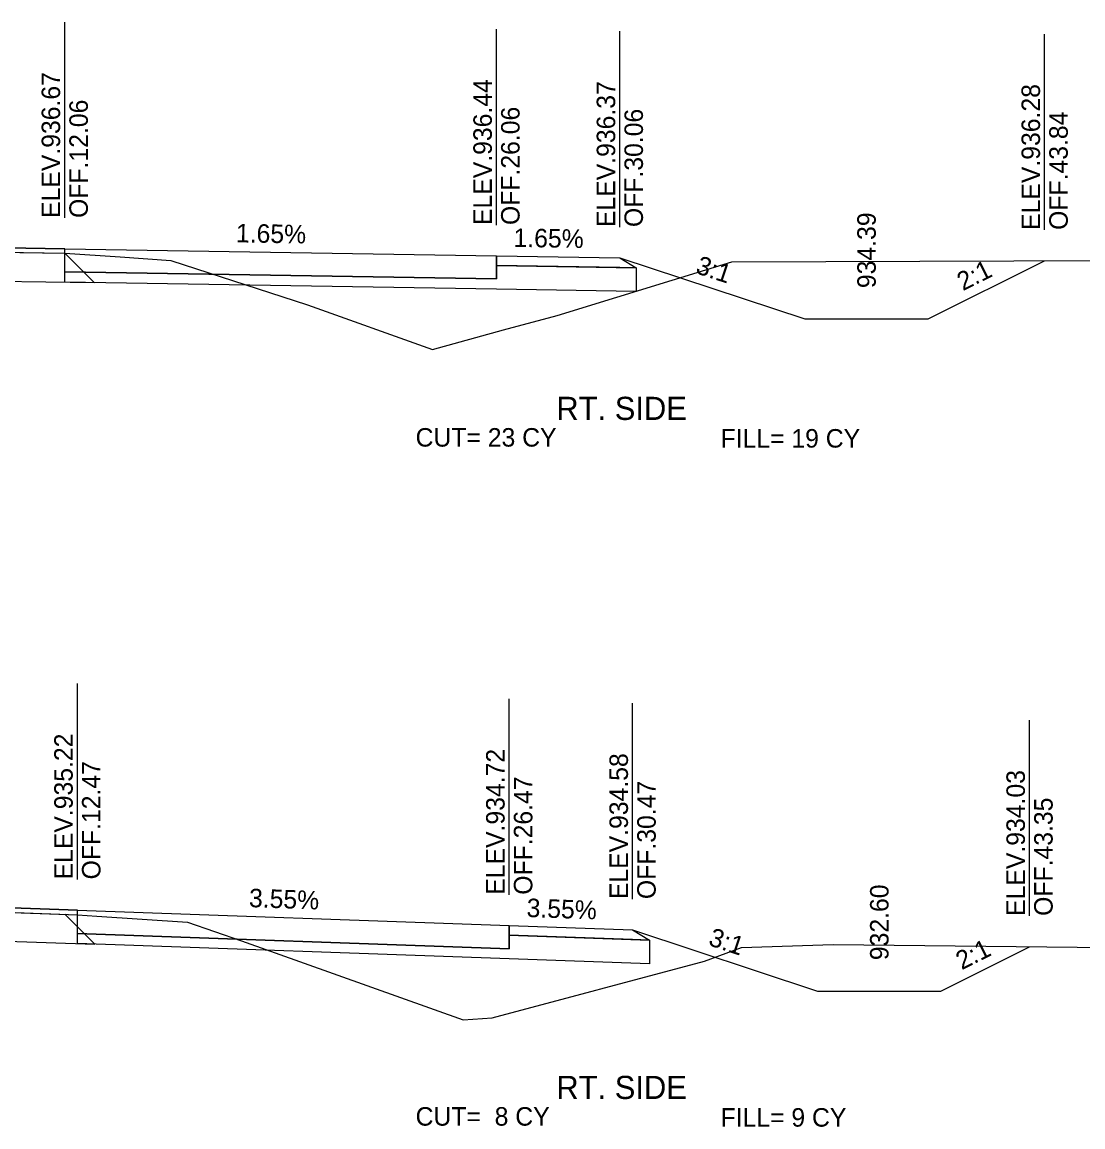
# Model space of a CAD drawing. Extents: x -4 to 359, y 0 to 1436.
# Drawn here: x 263.18 to 297.58, y 643.17 to 679 of the extents above; entities that cross this region are included whole.
import ezdxf

# ---------------------------------------------------------------- set-up
doc = ezdxf.new("R2010")
doc.units = 0
for name, color, linetype in [('XS-Existing subsurface-pavement', 7, 'Continuous'), ('XS-Existing surface-ground', 7, 'Continuous'), ('XS-Proposed Finish Grade', 7, 'Continuous'), ('XS-Proposed subsurface-aggregate layer 1', 7, 'Continuous'), ('XS-Proposed surface-ground', 7, 'Continuous'), ('XS-Proposed surface-pavement', 7, 'Continuous'), ('XS-Proposed surface-shoulder', 7, 'Continuous'), ('XS-Text-ditch slope', 7, 'Continuous'), ('XS-Text-earthwork labels', 7, 'Continuous'), ('XS-Text-pavement elevation', 7, 'Continuous'), ('XS-Text-pavement slope', 7, 'Continuous'), ('XS-Text-profile report', 7, 'Continuous'), ('XS-Text-shoulder elevation', 7, 'Continuous'), ('XS-Text-shoulder slope', 7, 'Continuous'), ('XS-Text-tie elevation', 7, 'Continuous'), ('XS-Text-tie offset', 7, 'Continuous')]:
    doc.layers.add(name, color=color, linetype=linetype)

msp = doc.modelspace()

# ---------------------------------------------------------------- linework, layer by layer
at = {"layer": 'XS-Existing subsurface-pavement'}
for p, q in [((264.56, 671.503), (265.513, 670.55)), ((252.485, 670.764), (265.513, 670.55)), ((264.559, 650.069), (265.531, 649.096)), ((252.467, 649.56), (265.531, 649.096))]:
    msp.add_line(p, q, dxfattribs=at)
at = {"layer": 'XS-Existing surface-ground'}
for p, q in [((252.5, 671.702), (264.56, 671.503)), ((264.56, 671.503), (266.362, 671.389)), ((266.362, 671.389), (268, 671.272)), ((268, 671.272), (272.428, 669.827)), ((280.527, 669.485), (286.191, 671.229)), ((286.191, 671.229), (306.963, 671.295)), ((272.428, 669.827), (276.481, 668.382)), ((278.786, 669.022), (280.527, 669.485)), ((276.481, 668.382), (278.786, 669.022)), ((252.5, 650.497), (264.969, 650.054)), ((264.969, 650.054), (265.602, 650.006)), ((265.602, 650.006), (268.539, 649.814)), ((268.539, 649.814), (270.292, 649.209)), ((270.292, 649.209), (277.483, 646.646)), ((285.309, 648.546), (286.502, 648.991)), ((286.502, 648.991), (289.482, 649.087)), ((289.482, 649.087), (307.112, 648.892)), ((278.42, 646.706), (285.309, 648.546)), ((277.483, 646.646), (278.42, 646.706))]:
    msp.add_line(p, q, dxfattribs=at)
at = {"layer": 'XS-Proposed Finish Grade'}
for points in [[(241.114, 672.16), (252.5, 671.847), (264.56, 671.649)], [(264.56, 671.649), (278.56, 671.419)], [(278.56, 671.419), (282.56, 671.353)], [(241.471, 651.037), (252.5, 650.643), (264.969, 650.2)], [(264.969, 650.2), (278.974, 649.703)], [(278.974, 649.703), (282.974, 649.561)]]:
    msp.add_lwpolyline(points, dxfattribs=at)
at = {"layer": 'XS-Proposed subsurface-aggregate layer 1'}
for points in [[(278.56, 670.669), (278.56, 671.106)], [(278.56, 671.106), (283.095, 671.032)], [(283.095, 671.032), (283.095, 670.261)], [(264.56, 670.899), (278.56, 670.669)], [(264.56, 670.566), (264.56, 670.899)], [(283.095, 670.261), (278.56, 670.335), (264.56, 670.566)], [(264.969, 649.45), (278.974, 648.953)], [(264.969, 649.117), (264.969, 649.45)], [(278.974, 648.953), (278.974, 649.39)], [(278.974, 649.39), (283.527, 649.228)], [(283.527, 649.228), (283.527, 648.458)], [(283.527, 648.458), (278.974, 648.619), (264.969, 649.117)]]:
    msp.add_lwpolyline(points, dxfattribs=at)
at = {"layer": 'XS-Proposed surface-ground'}
for points in [[(282.56, 671.353), (288.56, 669.373), (292.56, 669.373), (296.336, 671.261)], [(282.974, 649.561), (288.974, 647.581), (292.974, 647.581), (295.846, 649.017)]]:
    msp.add_lwpolyline(points, dxfattribs=at)
at = {"layer": 'XS-Proposed surface-pavement'}
for points in [[(264.56, 671.649), (252.5, 671.847), (241.114, 672.16)], [(241.114, 672.014), (252.5, 671.702), (264.56, 671.503)], [(264.56, 671.649), (278.56, 671.419)], [(264.56, 670.899), (264.56, 671.649)], [(264.56, 671.503), (264.56, 671.649)], [(278.56, 671.419), (278.56, 670.669)], [(278.56, 670.669), (264.56, 670.899)], [(264.969, 650.2), (252.5, 650.643), (241.471, 651.037)], [(241.471, 650.891), (252.5, 650.497), (264.969, 650.054)], [(264.969, 650.2), (278.974, 649.703)], [(264.969, 649.45), (264.969, 650.2)], [(264.969, 650.054), (264.969, 650.2)], [(278.974, 649.703), (278.974, 648.953)], [(278.974, 648.953), (264.969, 649.45)]]:
    msp.add_lwpolyline(points, dxfattribs=at)
at = {"layer": 'XS-Proposed surface-shoulder'}
for points in [[(278.56, 671.419), (282.56, 671.353), (283.095, 671.032)], [(278.56, 671.106), (278.56, 671.419)], [(283.095, 671.032), (282.56, 671.04), (278.56, 671.106)], [(278.974, 649.703), (282.974, 649.561), (283.527, 649.228)], [(278.974, 649.39), (278.974, 649.703)], [(283.527, 649.228), (282.974, 649.248), (278.974, 649.39)]]:
    msp.add_lwpolyline(points, dxfattribs=at)
at = {"layer": 'XS-Text-tie offset'}
for p, q in [((264.56, 672.649), (264.56, 678.999)), ((278.56, 672.419), (278.56, 678.769)), ((282.56, 672.353), (282.56, 678.703)), ((296.336, 672.261), (296.336, 678.611)), ((264.969, 651.2), (264.969, 657.55)), ((278.974, 650.703), (278.974, 657.053)), ((282.974, 650.561), (282.974, 656.911)), ((295.846, 650.017), (295.846, 656.367))]:
    msp.add_line(p, q, dxfattribs=at)

# ---------------------------------------------------------------- texts
at = {"layer": 'XS-Text-ditch slope'}
for s, rotation, p in [('3:1', 341.7371, (284.989, 670.867)), ('2:1', 26.5651, (293.687, 670.272)), ('3:1', 341.7371, (285.403, 649.075)), ('2:1', 26.5651, (293.649, 648.254))]:
    msp.add_text(s, height=0.6, rotation=rotation, dxfattribs=at).set_placement(p)
at = {"layer": 'XS-Text-earthwork labels'}
for s, height, p in [('RT. SIDE', 0.75, (280.501, 666.099)), (' CUT= 23 CY           ', 0.6, (275.715, 665.234)), ('FILL= 19 CY           ', 0.6, (285.826, 665.202)), ('RT. SIDE', 0.75, (280.501, 644.08)), (' CUT=  8 CY           ', 0.6, (275.715, 643.215)), ('FILL= 9 CY           ', 0.6, (285.826, 643.183))]:
    msp.add_text(s, height=height, dxfattribs=at).set_placement(p)
at = {"layer": 'XS-Text-pavement elevation'}
for s, p in [('ELEV.936.67', (264.41, 672.649)), ('ELEV.936.44', (278.41, 672.419)), ('OFF.12.06', (265.31, 672.649)), ('OFF.26.06', (279.31, 672.419)), ('ELEV.935.22', (264.819, 651.2)), ('ELEV.934.72', (278.824, 650.703)), ('OFF.12.47', (265.719, 651.2)), ('OFF.26.47', (279.724, 650.703))]:
    msp.add_text(s, height=0.6, rotation=90, dxfattribs=at).set_placement(p)
at = {"layer": 'XS-Text-pavement slope'}
for s, rotation, p in [('1.65%', 359.0574, (270.108, 671.858)), ('3.55%', 357.9662, (270.527, 650.303))]:
    msp.add_text(s, height=0.6, rotation=rotation, dxfattribs=at).set_placement(p)
at = {"layer": 'XS-Text-profile report'}
for s, p in [('Pvmt_Surf_Asph_T1_R', (264.544, 671.648)), ('Pvmt_Surf_Asph_T_R', (264.545, 671.502)), ('Pvmt_Surf_Conc_T1_R', (278.544, 671.418)), ('Shldr_Surf_Asph_B111', (278.544, 671.105)), ('Shldr_Surf_Asph_T11', (282.545, 671.352)), ('Shldr_Surf_Asph_B11', (282.545, 671.04)), ('Shldr_Surf_Asph_B21', (283.08, 671.031)), ('Dtch_Bkslp_1_T', (296.324, 671.26)), ('Pvmt_Surf_Conc_B_R', (264.545, 670.898)), ('Pvmt_Surf_Conc_B1_R', (278.544, 670.668)), ('Agg_Layer_1_B2', (264.548, 670.565)), ('Agg_Layer_1_B11', (278.548, 670.335)), ('Agg_Layer_1_B12', (283.083, 670.26)), ('Rt_Agg_Layer_1_B13', (286, 670.212)), ('Dtch_Frslp_1_B', (288.548, 669.372)), ('Dtch_Bkslp_1_B', (292.548, 669.372)), ('Pvmt_Surf_Asph_T1_R', (264.954, 650.199)), ('Pvmt_Surf_Asph_T_R', (264.954, 650.053)), ('Pvmt_Surf_Conc_T1_R', (278.958, 649.702)), ('Shldr_Surf_Asph_T11', (282.958, 649.56)), ('Pvmt_Surf_Conc_B_R', (264.954, 649.449)), ('Shldr_Surf_Asph_B111', (278.957, 649.389)), ('Shldr_Surf_Asph_B11', (282.958, 649.247)), ('Shldr_Surf_Asph_B21', (283.512, 649.228)), ('Agg_Layer_1_B2', (264.958, 649.116)), ('Pvmt_Surf_Conc_B1_R', (278.958, 648.952)), ('Dtch_Bkslp_1_T', (295.834, 649.016)), ('Agg_Layer_1_B11', (278.962, 648.619)), ('Agg_Layer_1_B12', (283.515, 648.457)), ('Rt_Agg_Layer_1_B13', (286.638, 648.346)), ('Dtch_Frslp_1_B', (288.962, 647.58)), ('Dtch_Bkslp_1_B', (292.962, 647.58))]:
    msp.add_text(s, height=0.00167, dxfattribs=at).set_placement(p)
at = {"layer": 'XS-Text-shoulder elevation'}
for s, p in [('ELEV.936.37', (282.41, 672.353)), ('OFF.30.06', (283.31, 672.353)), ('ELEV.934.58', (282.824, 650.561)), ('OFF.30.47', (283.724, 650.561))]:
    msp.add_text(s, height=0.6, rotation=90, dxfattribs=at).set_placement(p)
at = {"layer": 'XS-Text-shoulder slope'}
for s, rotation, p in [('1.65%', 359.0574, (279.109, 671.71)), ('3.55%', 357.9662, (279.529, 649.983))]:
    msp.add_text(s, height=0.6, rotation=rotation, dxfattribs=at).set_placement(p)
at = {"layer": 'XS-Text-tie elevation'}
for s, p in [('ELEV.936.28', (296.186, 672.261)), ('OFF.43.84', (297.086, 672.261)), ('934.39', (290.86, 670.373)), ('ELEV.934.03', (295.696, 650.017)), ('OFF.43.35', (296.596, 650.017)), ('932.60', (291.274, 648.581))]:
    msp.add_text(s, height=0.6, rotation=90, dxfattribs=at).set_placement(p)

doc.saveas('drawing.dxf')
